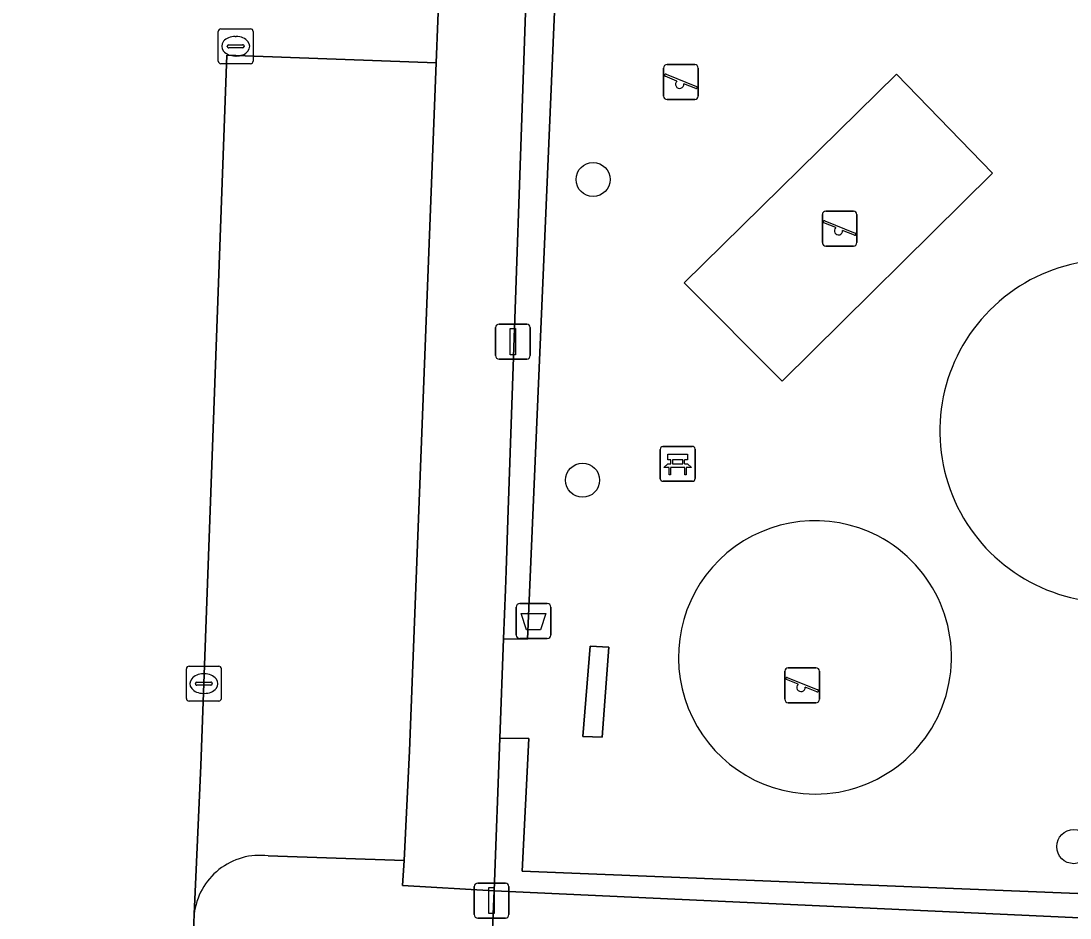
# Model space of a CAD drawing. Extents: x 160732 to 162107, y 387428 to 388479.
# Drawn here: x 161626.29 to 161656.35, y 387836 to 387861.7 of the extents above; entities that cross this region are included whole.
import ezdxf

# ---------------------------------------------------------------- set-up
doc = ezdxf.new("R2010")
doc.units = 0
for name, color, linetype in [('IMGEO_Afvalbak', 7, 'Continuous'), ('IMGEO_Bank', 7, 'Continuous'), ('IMGEO_Boom', 7, 'Continuous'), ('IMGEO_Groenvoorziening', 7, 'Continuous'), ('IMGEO_Haag', 7, 'Continuous'), ('IMGEO_Kolk', 7, 'Continuous'), ('IMGEO_Lichtmast', 7, 'Continuous'), ('IMGEO_Parkeervlak_open', 7, 'Continuous'), ('IMGEO_Rijbaan_lokaal_open', 7, 'Continuous'), ('IMGEO_Speelvoorziening', 7, 'Continuous'), ('IMGEO_Terreindeel_onvherhard', 7, 'Continuous'), ('IMGEO_Voetpad_open', 7, 'Continuous')]:
    doc.layers.add(name, color=color, linetype=linetype)

msp = doc.modelspace()

# ---------------------------------------------------------------- linework, layer by layer
at = {"layer": 'IMGEO_Afvalbak'}
for p, q in [((161640.482, 387844.11), (161640.482, 387844.91)), ((161640.482, 387844.91), (161640.482, 387844.11)), ((161640.582, 387845.01), (161641.372, 387845.01)), ((161641.372, 387845.01), (161640.582, 387845.01)), ((161641.472, 387844.91), (161641.472, 387844.11)), ((161641.472, 387844.11), (161641.472, 387844.91)), ((161641.372, 387844.01), (161640.582, 387844.01)), ((161640.582, 387844.01), (161641.372, 387844.01))]:
    msp.add_line(p, q, dxfattribs=at)
msp.add_lwpolyline([(161640.625, 387844.724), (161641.329, 387844.724), (161641.18, 387844.254), (161640.774, 387844.254), (161640.625, 387844.724)], dxfattribs=at)
for centre, start, end in [((161640.582, 387844.91), 90, 180), ((161640.582, 387844.91), 90, 180), ((161641.372, 387844.91), 0, 90), ((161641.372, 387844.91), 360, 90), ((161640.582, 387844.11), 180, 270), ((161640.582, 387844.11), 180, 270), ((161641.372, 387844.11), 270, 0), ((161641.372, 387844.11), 270, 0)]:
    msp.add_arc(centre, 0.1, start, end, dxfattribs=at)
at = {"layer": 'IMGEO_Bank'}
for p, q in [((161644.608, 387848.588), (161644.608, 387849.429)), ((161644.608, 387849.429), (161644.608, 387848.588)), ((161644.683, 387849.513), (161645.524, 387849.513)), ((161645.524, 387849.513), (161644.683, 387849.513)), ((161645.608, 387849.438), (161645.608, 387848.597)), ((161645.608, 387848.597), (161645.608, 387849.438)), ((161644.917, 387849.019), (161644.917, 387849.125)), ((161644.961, 387849.125), (161644.961, 387849.019)), ((161645.249, 387849.131), (161644.967, 387849.131)), ((161645.255, 387849.019), (161645.255, 387849.125)), ((161645.299, 387849.125), (161645.299, 387849.019)), ((161645.305, 387848.911), (161644.912, 387848.911)), ((161644.967, 387849.013), (161645.249, 387849.013)), ((161645.533, 387848.513), (161644.692, 387848.513)), ((161644.692, 387848.513), (161645.533, 387848.513))]:
    msp.add_line(p, q, dxfattribs=at)
for points in [[(161644.911, 387849.131), (161644.825, 387849.131), (161644.825, 387849.292), (161645.388, 387849.292), (161645.388, 387849.131), (161645.305, 387849.131)], [(161644.855, 387848.911), (161644.713, 387848.911), (161644.825, 387849.013), (161644.911, 387849.013)], [(161644.905, 387848.904), (161644.905, 387848.697), (161644.862, 387848.697), (161644.862, 387848.904)], [(161645.305, 387849.013), (161645.388, 387849.013), (161645.5, 387848.911), (161645.361, 387848.911)], [(161645.355, 387848.904), (161645.355, 387848.697), (161645.311, 387848.697), (161645.311, 387848.904)]]:
    msp.add_lwpolyline(points, dxfattribs=at)
for centre, radius, start, end in [((161644.686, 387849.435), 0.0779, 92.4484, 184.2845), ((161644.686, 387849.435), 0.0779, 92.4484, 184.2845), ((161645.53, 387849.435), 0.0779, 2.4484, 94.2845), ((161645.53, 387849.435), 0.0779, 2.4484, 94.2845), ((161644.91, 387849.124), 0.00671, 2.8957, 87.1043), ((161644.967, 387849.124), 0.00671, 92.8957, 177.1043), ((161645.249, 387849.124), 0.00671, 2.8957, 87.1043), ((161645.306, 387849.124), 0.00671, 92.8957, 177.1043), ((161644.855, 387848.904), 0.00671, 2.8957, 87.1043), ((161644.912, 387848.904), 0.00671, 92.8957, 177.1043), ((161644.91, 387849.02), 0.00671, 272.8957, 357.1043), ((161644.967, 387849.02), 0.00671, 182.8957, 267.1043), ((161645.249, 387849.02), 0.00671, 272.8957, 357.1043), ((161645.306, 387849.02), 0.00671, 182.8957, 267.1043), ((161645.304, 387848.904), 0.00671, 2.8957, 87.1043), ((161645.361, 387848.904), 0.00671, 92.8957, 177.1043), ((161644.686, 387848.591), 0.0779, 182.4484, 274.2845), ((161644.686, 387848.591), 0.0779, 182.4484, 274.2845), ((161645.53, 387848.591), 0.0779, 272.4484, 4.2845), ((161645.53, 387848.591), 0.0779, 272.4484, 4.2845)]:
    msp.add_arc(centre, radius, start, end, dxfattribs=at)
at = {"layer": 'IMGEO_Boom'}
for centre in [(161642.684, 387857.16), (161642.382, 387848.545), (161656.462, 387838.048)]:
    msp.add_circle(centre, 0.489, dxfattribs=at)
at = {"layer": 'IMGEO_Groenvoorziening'}
for points in [[(161664.678, 387864.327), (161656.461, 387864.81), (161656.463, 387865.5), (161654.795, 387865.577), (161654.769, 387864.868), (161643.642, 387865.165), (161642.218, 387864.995), (161641.674, 387864.202), (161640.807, 387843.993), (161640.117, 387844.003), (161640.011, 387841.155), (161640.846, 387841.144), (161640.654, 387837.346), (161664.901, 387836.366), (161665.886, 387862.559)], [(161640.824, 387864.148), (161640.24, 387847.409), (161640.189, 387845.944), (161640.169, 387845.41), (161640.117, 387844.003), (161640.807, 387843.993), (161641.674, 387864.202), (161642.218, 387864.995), (161643.642, 387865.165), (161654.769, 387864.868), (161654.795, 387865.577)], [(161640.654, 387837.346), (161640.846, 387841.144), (161640.011, 387841.155), (161639.848, 387836.779), (161660.98, 387835.809), (161665.462, 387835.603), (161665.616, 387839.855), (161665.689, 387841.854), (161665.718, 387843.985), (161665.794, 387845.984), (161666.446, 387863.061)], [(161665.886, 387862.559), (161664.901, 387836.366), (161640.654, 387837.346)], [(161639.765, 387834.78), (161639.848, 387836.779), (161637.225, 387836.93), (161637.27, 387837.648), (161633.37, 387837.784)], [(161631.251, 387836.112), (161631.21, 387835.115), (161636.996, 387834.888), (161636.577, 387827.849), (161639.469, 387827.693), (161639.765, 387834.78)]]:
    msp.add_lwpolyline(points, dxfattribs=at)
for points in [[(161648.101, 387851.385), (161645.29, 387854.201), (161651.38, 387860.178), (161654.135, 387857.337)], [(161642.942, 387841.18), (161642.392, 387841.199), (161642.598, 387843.793), (161643.137, 387843.761)], [(161642.392, 387841.199), (161642.942, 387841.18), (161643.137, 387843.761), (161642.598, 387843.793)], [(161660.98, 387835.809), (161639.848, 387836.779), (161639.765, 387834.78), (161660.872, 387833.972)]]:
    msp.add_lwpolyline(points, close=True, dxfattribs=at)
for centre, radius, start, end in [((161657.531, 387849.954), 4.908, 66.0219, 266.8786), ((161649.045, 387843.468), 3.916, 62.7035, 264.9592), ((161649.038, 387843.47), 3.918, 265.0657, 62.597), ((161633.135, 387835.903), 1.895, 82.8706, 173.6799)]:
    msp.add_arc(centre, radius, start, end, dxfattribs=at)
at = {"layer": 'IMGEO_Haag'}
for points in [[(161640.824, 387864.148), (161640.24, 387847.409), (161640.189, 387845.944), (161640.169, 387845.41), (161640.117, 387844.003), (161640.807, 387843.993), (161641.674, 387864.202), (161642.218, 387864.995), (161643.642, 387865.165), (161654.769, 387864.868), (161654.795, 387865.577)], [(161640.654, 387837.346), (161640.846, 387841.144), (161640.011, 387841.155), (161639.848, 387836.779), (161660.98, 387835.809), (161665.462, 387835.603), (161665.616, 387839.855), (161665.689, 387841.854), (161665.718, 387843.985), (161665.794, 387845.984), (161666.446, 387863.061)], [(161665.886, 387862.559), (161664.901, 387836.366), (161640.654, 387837.346)]]:
    msp.add_lwpolyline(points, dxfattribs=at)
msp.add_lwpolyline([(161642.392, 387841.199), (161642.942, 387841.18), (161643.137, 387843.761), (161642.598, 387843.793)], close=True, dxfattribs=at)
at = {"layer": 'IMGEO_Kolk'}
for p, q in [((161632.016, 387861.477), (161632.868, 387861.477)), ((161631.941, 387860.551), (161631.941, 387861.403)), ((161632.429, 387861.257), (161632.454, 387861.257)), ((161632.942, 387861.403), (161632.942, 387860.551)), ((161632.2, 387860.971), (161632.2, 387860.983)), ((161632.638, 387860.934), (161632.24, 387860.934)), ((161632.243, 387861.02), (161632.641, 387861.02)), ((161632.684, 387860.983), (161632.684, 387860.971)), ((161632.452, 387860.697), (161632.427, 387860.697)), ((161632.868, 387860.477), (161632.016, 387860.477)), ((161631.028, 387842.291), (161631.028, 387843.143)), ((161631.103, 387843.217), (161631.955, 387843.217)), ((161632.029, 387843.143), (161632.029, 387842.291)), ((161631.516, 387842.997), (161631.541, 387842.997)), ((161631.287, 387842.711), (161631.287, 387842.723)), ((161631.725, 387842.674), (161631.327, 387842.674)), ((161631.33, 387842.76), (161631.728, 387842.76)), ((161631.771, 387842.723), (161631.771, 387842.711)), ((161631.955, 387842.217), (161631.103, 387842.217)), ((161631.539, 387842.437), (161631.514, 387842.437))]:
    msp.add_line(p, q, dxfattribs=at)
for points in [[(161632.016, 387861.477), (161632.868, 387861.477)], [(161631.941, 387860.551), (161631.941, 387861.403)], [(161632.942, 387861.403), (161632.942, 387860.551)], [(161632.868, 387860.477), (161632.016, 387860.477)], [(161631.028, 387842.291), (161631.028, 387843.143)], [(161631.103, 387843.217), (161631.955, 387843.217)], [(161632.029, 387843.143), (161632.029, 387842.291)], [(161631.955, 387842.217), (161631.103, 387842.217)]]:
    msp.add_lwpolyline(points, dxfattribs=at)
for centre, radius, start, end in [((161632.018, 387861.401), 0.0765, 91.552, 178.448), ((161632.018, 387861.401), 0.0765, 91.552, 178.448), ((161632.866, 387861.401), 0.0765, 1.552, 88.448), ((161632.866, 387861.401), 0.0765, 1.552, 88.448), ((161632.24, 387860.98), 0.0403, 85.8775, 175.7526), ((161632.237, 387860.97), 0.0366, 178.938, 274.7102), ((161632.641, 387860.977), 0.043, 264.8664, 352.4533), ((161632.645, 387860.982), 0.0386, 1.7309, 96.639), ((161632.018, 387860.553), 0.0765, 181.552, 268.448), ((161632.018, 387860.553), 0.0765, 181.552, 268.448), ((161632.866, 387860.553), 0.0765, 271.552, 358.448), ((161632.866, 387860.553), 0.0765, 271.552, 358.448), ((161631.105, 387843.141), 0.0765, 91.552, 178.448), ((161631.105, 387843.141), 0.0765, 91.552, 178.448), ((161631.953, 387843.141), 0.0765, 1.552, 88.448), ((161631.953, 387843.141), 0.0765, 1.552, 88.448), ((161631.327, 387842.72), 0.0403, 85.8775, 175.7526), ((161631.324, 387842.71), 0.0366, 178.938, 274.7102), ((161631.728, 387842.717), 0.043, 264.8664, 352.4533), ((161631.732, 387842.722), 0.0386, 1.7309, 96.639), ((161631.105, 387842.293), 0.0765, 181.552, 268.448), ((161631.105, 387842.293), 0.0765, 181.552, 268.448), ((161631.953, 387842.293), 0.0765, 271.552, 358.448), ((161631.953, 387842.293), 0.0765, 271.552, 358.448)]:
    msp.add_arc(centre, radius, start, end, dxfattribs=at)
for centre, major_axis, ratio, start_param, end_param in [((161632.428, 387860.977), (-0.387, 0.002), 0.722429, 4.712389, 7.853982), ((161632.453, 387860.977), (-0.39, 0.002), 0.717154, 1.570796, 4.712389), ((161631.515, 387842.717), (-0.387, 0.002), 0.722429, 4.712389, 7.853982), ((161631.54, 387842.717), (-0.39, 0.002), 0.717154, 1.570796, 4.712389)]:
    msp.add_ellipse(centre, major_axis=major_axis, ratio=ratio, start_param=start_param, end_param=end_param, dxfattribs=at)
at = {"layer": 'IMGEO_Lichtmast'}
for p, q in [((161639.891, 387852.116), (161639.891, 387852.916)), ((161639.891, 387852.916), (161639.891, 387852.116)), ((161639.991, 387853.016), (161640.781, 387853.016)), ((161640.781, 387853.016), (161639.991, 387853.016)), ((161640.881, 387852.916), (161640.881, 387852.116)), ((161640.881, 387852.116), (161640.881, 387852.916)), ((161640.781, 387852.016), (161639.991, 387852.016)), ((161639.991, 387852.016), (161640.781, 387852.016)), ((161639.279, 387836.102), (161639.279, 387836.902)), ((161639.279, 387836.902), (161639.279, 387836.102)), ((161639.379, 387837.002), (161640.169, 387837.002)), ((161640.169, 387837.002), (161639.379, 387837.002)), ((161640.269, 387836.902), (161640.269, 387836.102)), ((161640.269, 387836.102), (161640.269, 387836.902)), ((161640.169, 387836.002), (161639.379, 387836.002)), ((161639.379, 387836.002), (161640.169, 387836.002))]:
    msp.add_line(p, q, dxfattribs=at)
for points in [[(161640.311, 387852.891), (161640.461, 387852.891), (161640.461, 387852.141), (161640.311, 387852.141), (161640.311, 387852.891)], [(161639.699, 387836.877), (161639.849, 387836.877), (161639.849, 387836.127), (161639.699, 387836.127), (161639.699, 387836.877)]]:
    msp.add_lwpolyline(points, dxfattribs=at)
for centre, start, end in [((161639.991, 387852.916), 90, 180), ((161639.991, 387852.916), 90, 180), ((161640.781, 387852.916), 0, 90), ((161640.781, 387852.916), 360, 90), ((161639.991, 387852.116), 180, 270), ((161639.991, 387852.116), 180, 270), ((161640.781, 387852.116), 270, 0), ((161640.781, 387852.116), 270, 0), ((161639.379, 387836.902), 90, 180), ((161639.379, 387836.902), 90, 180), ((161640.169, 387836.902), 0, 90), ((161640.169, 387836.902), 360, 90), ((161639.379, 387836.102), 180, 270), ((161639.379, 387836.102), 180, 270), ((161640.169, 387836.102), 270, 0), ((161640.169, 387836.102), 270, 0)]:
    msp.add_arc(centre, 0.1, start, end, dxfattribs=at)
at = {"layer": 'IMGEO_Parkeervlak_open'}
for points in [[(161638.19, 387860.501), (161632.188, 387860.722), (161631.442, 387840.37), (161631.251, 387836.112)], [(161633.37, 387837.784), (161637.27, 387837.648), (161637.42, 387840.789), (161638.19, 387860.501)]]:
    msp.add_lwpolyline(points, dxfattribs=at)
msp.add_arc((161633.135, 387835.903), 1.895, 82.8706, 173.6799, dxfattribs=at)
at = {"layer": 'IMGEO_Rijbaan_lokaal_open'}
for points in [[(161625.399, 387864.773), (161624.814, 387848.559), (161624.678, 387844.8), (161623.849, 387821.824), (161630.742, 387821.569), (161630.853, 387824.391), (161630.912, 387827.877), (161630.921, 387828.104), (161631.21, 387835.115), (161631.251, 387836.112), (161631.442, 387840.37), (161632.188, 387860.722)], [(161632.188, 387860.722), (161638.19, 387860.501), (161638.331, 387864.121)]]:
    msp.add_lwpolyline(points, dxfattribs=at)
at = {"layer": 'IMGEO_Speelvoorziening'}
for p, q in [((161644.706, 387859.552), (161644.706, 387860.352)), ((161644.706, 387860.352), (161644.706, 387859.552)), ((161644.806, 387860.452), (161645.596, 387860.452)), ((161645.596, 387860.452), (161644.806, 387860.452)), ((161645.696, 387860.352), (161645.696, 387859.552)), ((161645.696, 387859.552), (161645.696, 387860.352)), ((161645.089, 387859.98), (161644.75, 387860.117)), ((161644.775, 387860.177), (161645.651, 387859.824)), ((161645.627, 387859.764), (161645.287, 387859.901)), ((161645.596, 387859.452), (161644.806, 387859.452)), ((161644.806, 387859.452), (161645.596, 387859.452)), ((161649.255, 387855.354), (161649.255, 387856.154)), ((161649.255, 387856.154), (161649.255, 387855.354)), ((161649.355, 387856.254), (161650.145, 387856.254)), ((161650.145, 387856.254), (161649.355, 387856.254)), ((161650.245, 387856.154), (161650.245, 387855.354)), ((161650.245, 387855.354), (161650.245, 387856.154)), ((161649.638, 387855.782), (161649.299, 387855.919)), ((161649.324, 387855.979), (161650.2, 387855.626)), ((161650.176, 387855.566), (161649.836, 387855.703)), ((161650.145, 387855.254), (161649.355, 387855.254)), ((161649.355, 387855.254), (161650.145, 387855.254)), ((161648.28, 387843.171), (161649.07, 387843.171)), ((161649.07, 387843.171), (161648.28, 387843.171)), ((161648.18, 387842.271), (161648.18, 387843.071)), ((161648.18, 387843.071), (161648.18, 387842.271)), ((161648.563, 387842.699), (161648.224, 387842.836)), ((161648.249, 387842.896), (161649.125, 387842.543)), ((161649.17, 387843.071), (161649.17, 387842.271)), ((161649.17, 387842.271), (161649.17, 387843.071)), ((161649.101, 387842.483), (161648.761, 387842.62)), ((161649.07, 387842.171), (161648.28, 387842.171)), ((161648.28, 387842.171), (161649.07, 387842.171))]:
    msp.add_line(p, q, dxfattribs=at)
for centre, radius, start, end in [((161644.806, 387860.352), 0.1, 90, 180), ((161644.806, 387860.352), 0.1, 90, 180), ((161645.596, 387860.352), 0.1, 0, 90), ((161645.596, 387860.352), 0.1, 360, 90), ((161644.763, 387860.147), 0.0327, 68.078, 248.078), ((161645.168, 387859.89), 0.12, 130.9928, 5.1632), ((161645.639, 387859.794), 0.0327, 248.078, 68.078), ((161644.806, 387859.552), 0.1, 180, 270), ((161644.806, 387859.552), 0.1, 180, 270), ((161645.596, 387859.552), 0.1, 270, 0), ((161645.596, 387859.552), 0.1, 270, 0), ((161649.355, 387856.154), 0.1, 90, 180), ((161649.355, 387856.154), 0.1, 90, 180), ((161650.145, 387856.154), 0.1, 0, 90), ((161650.145, 387856.154), 0.1, 360, 90), ((161649.312, 387855.949), 0.0327, 68.078, 248.078), ((161649.717, 387855.692), 0.12, 130.9928, 5.1632), ((161650.188, 387855.596), 0.0327, 248.078, 68.078), ((161649.355, 387855.354), 0.1, 180, 270), ((161649.355, 387855.354), 0.1, 180, 270), ((161650.145, 387855.354), 0.1, 270, 0), ((161650.145, 387855.354), 0.1, 270, 0), ((161648.28, 387843.071), 0.1, 90, 180), ((161648.28, 387843.071), 0.1, 90, 180), ((161649.07, 387843.071), 0.1, 0, 90), ((161649.07, 387843.071), 0.1, 360, 90), ((161648.237, 387842.866), 0.0327, 68.078, 248.078), ((161648.642, 387842.609), 0.12, 130.9928, 5.1632), ((161649.113, 387842.513), 0.0327, 248.078, 68.078), ((161648.28, 387842.271), 0.1, 180, 270), ((161648.28, 387842.271), 0.1, 180, 270), ((161649.07, 387842.271), 0.1, 270, 0), ((161649.07, 387842.271), 0.1, 270, 0)]:
    msp.add_arc(centre, radius, start, end, dxfattribs=at)
at = {"layer": 'IMGEO_Terreindeel_onvherhard'}
msp.add_lwpolyline([(161648.101, 387851.385), (161654.135, 387857.337), (161651.38, 387860.178), (161645.29, 387854.201)], close=True, dxfattribs=at)
for centre, radius, start, end in [((161657.531, 387849.954), 4.908, 66.0219, 266.8786), ((161649.045, 387843.468), 3.916, 62.7035, 264.9592), ((161649.038, 387843.47), 3.918, 265.0657, 62.597)]:
    msp.add_arc(centre, radius, start, end, dxfattribs=at)
at = {"layer": 'IMGEO_Voetpad_open'}
msp.add_lwpolyline([(161638.331, 387864.121), (161638.19, 387860.501), (161637.42, 387840.789), (161637.27, 387837.648), (161637.225, 387836.93), (161639.848, 387836.779), (161640.011, 387841.155), (161640.117, 387844.003), (161640.169, 387845.41), (161640.189, 387845.944), (161640.24, 387847.409), (161640.824, 387864.148)], dxfattribs=at)

doc.saveas('drawing.dxf')
